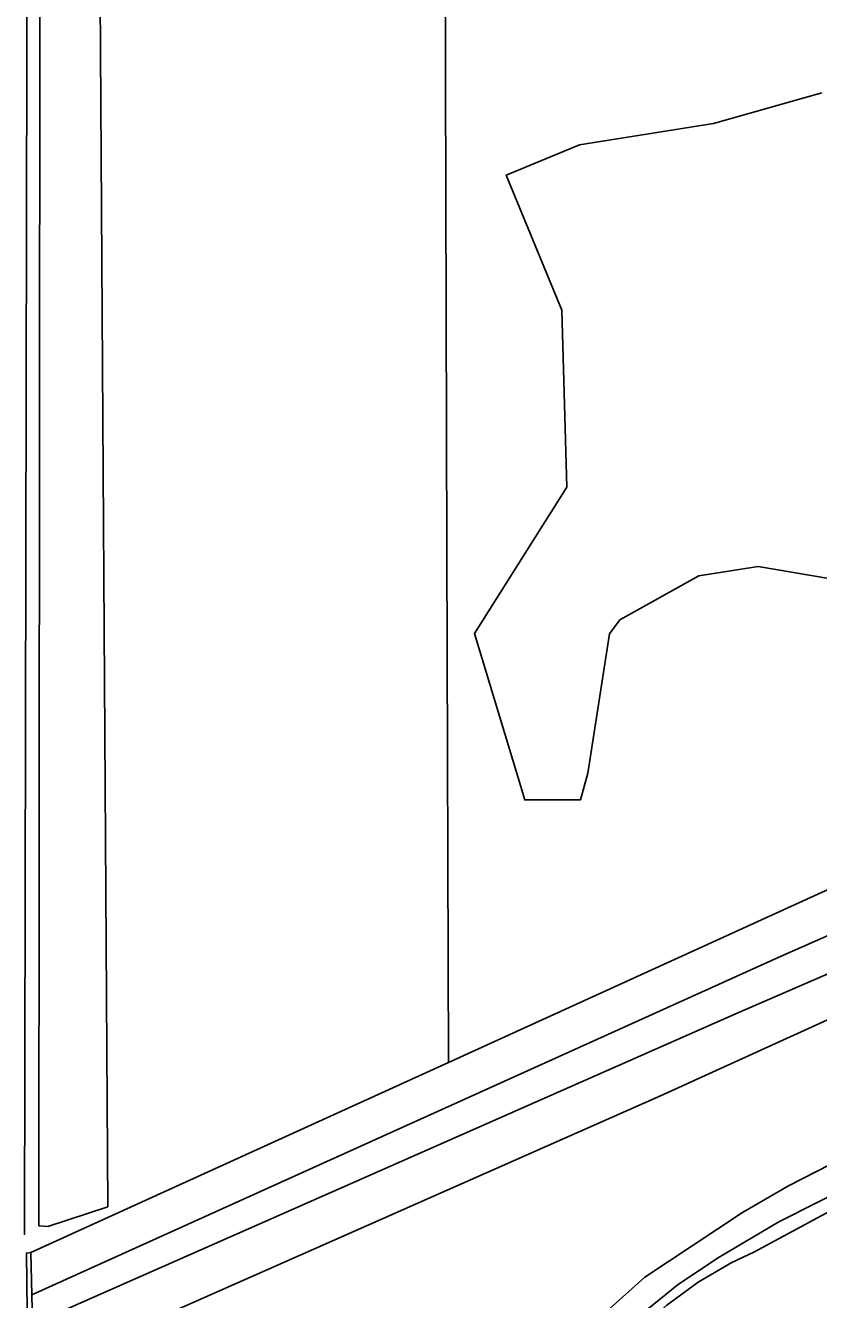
# Model space of a CAD drawing. Extents: x 160203 to 161526, y 379529 to 381797.
# Drawn here: x 161009.4 to 161068.4, y 380595.6 to 380690.3 of the extents above; entities that cross this region are included whole.
import ezdxf

# ---------------------------------------------------------------- set-up
doc = ezdxf.new("R2010")
doc.units = 0
for name, color, linetype in [('IMGEO_Gemengd_bos', 7, 'Continuous'), ('IMGEO_Groenvoorziening', 7, 'Continuous'), ('IMGEO_Hek', 7, 'Continuous'), ('IMGEO_Kademuur', 7, 'Continuous'), ('IMGEO_Loofbos', 7, 'Continuous'), ('IMGEO_Waterloop', 7, 'Continuous')]:
    doc.layers.add(name, color=color, linetype=linetype)

msp = doc.modelspace()

# ---------------------------------------------------------------- linework, layer by layer
at = {"layer": 'IMGEO_Gemengd_bos'}
msp.add_lwpolyline([(161009.381, 380788.705), (161009.427, 380750), (161009.55, 380701.014), (161009.358, 380600.795), (161009.357, 380600.463)], dxfattribs=at)
at = {"layer": 'IMGEO_Groenvoorziening'}
for points in [[(161092.862, 380626.998), (161089.63, 380625.323), (161075.362, 380619.305), (161056.631, 380610.785), (161012.701, 380591.353), (161010.016, 380590.501)], [(161009.826, 380599.136), (161040.865, 380613.272)]]:
    msp.add_lwpolyline(points, dxfattribs=at)
at = {"layer": 'IMGEO_Hek'}
msp.add_lwpolyline([(161050.001, 380538.062), (161046.892, 380572.26), (161046.889, 380575.157), (161047.188, 380578.039), (161047.787, 380580.874), (161048.679, 380583.631), (161049.855, 380586.279), (161051.3, 380588.79), (161053.001, 380591.136), (161054.937, 380593.292), (161057.088, 380595.233), (161059.43, 380596.939), (161061.937, 380598.391), (161063.565, 380599.157), (161071.462, 380603.433), (161098.612, 380617.08)], dxfattribs=at)
at = {"layer": 'IMGEO_Kademuur'}
for points in [[(161009.826, 380599.136), (161009.487, 380599.094), (161009.596, 380590.439), (161010.016, 380590.501)], [(161009.895, 380595.997), (161009.826, 380599.136)], [(161009.943, 380593.804), (161009.895, 380595.997)]]:
    msp.add_lwpolyline(points, dxfattribs=at)
at = {"layer": 'IMGEO_Loofbos'}
for points in [[(161040.865, 380613.272), (161040.749, 380651.381), (161040.615, 380695.383), (161040.469, 380743.335), (161040.469, 380754.921)], [(161068.612, 380685.335), (161060.568, 380683.069), (161050.598, 380681.482), (161045.16, 380679.216), (161049.284, 380669.175), (161049.673, 380656.029), (161042.794, 380645.14), (161046.533, 380632.786), (161050.676, 380632.786), (161051.233, 380634.775), (161052.835, 380645.12), (161053.601, 380646.173), (161059.483, 380649.429), (161063.885, 380650.132), (161069.138, 380649.244)], [(161040.865, 380613.272), (161085.126, 380633.429), (161089.657, 380634.9)]]:
    msp.add_lwpolyline(points, dxfattribs=at)
at = {"layer": 'IMGEO_Waterloop'}
for points in [[(161015.549, 380602.532), (161011.077, 380601.081), (161010.427, 380601.108), (161010.545, 380750), (161010.561, 380759.839), (161010.709, 380761.361), (161010.954, 380761.77)], [(161014.877, 380761.091), (161015.106, 380759.29), (161015.078, 380750), (161014.928, 380700.174), (161015.549, 380602.532)], [(161009.943, 380593.804), (161062.339, 380616.92), (161090.054, 380628.954), (161091.21, 380629.729), (161091.337, 380630.37), (161091.256, 380630.519), (161091.915, 380630.792), (161091.4, 380631.789), (161090.762, 380631.536), (161090.661, 380631.756), (161089.88, 380631.882), (161065.601, 380621.17), (161009.895, 380595.997)], [(161050.23, 380592.304), (161051.665, 380593.915), (161055.472, 380597.303), (161062.72, 380602.112), (161066.147, 380604.104), (161097.422, 380620.092)], [(161098.311, 380617.986), (161065.436, 380601.414), (161060.994, 380598.8), (161057.973, 380596.783), (161055.612, 380594.88), (161052.693, 380592.253), (161050.738, 380589.918), (161049.507, 380587.964), (161048.009, 380584.83), (161046.752, 380580.656), (161046.181, 380577.357), (161045.902, 380574.21), (161046.054, 380570.492), (161048.834, 380538.421), (161047.032, 380538.335), (161044.176, 380571.431), (161044.201, 380575.25), (161044.734, 380579.78), (161046.08, 380584.894), (161047.095, 380587.292), (161048.859, 380590.477), (161050.23, 380592.304)]]:
    msp.add_lwpolyline(points, dxfattribs=at)

doc.saveas('drawing.dxf')
